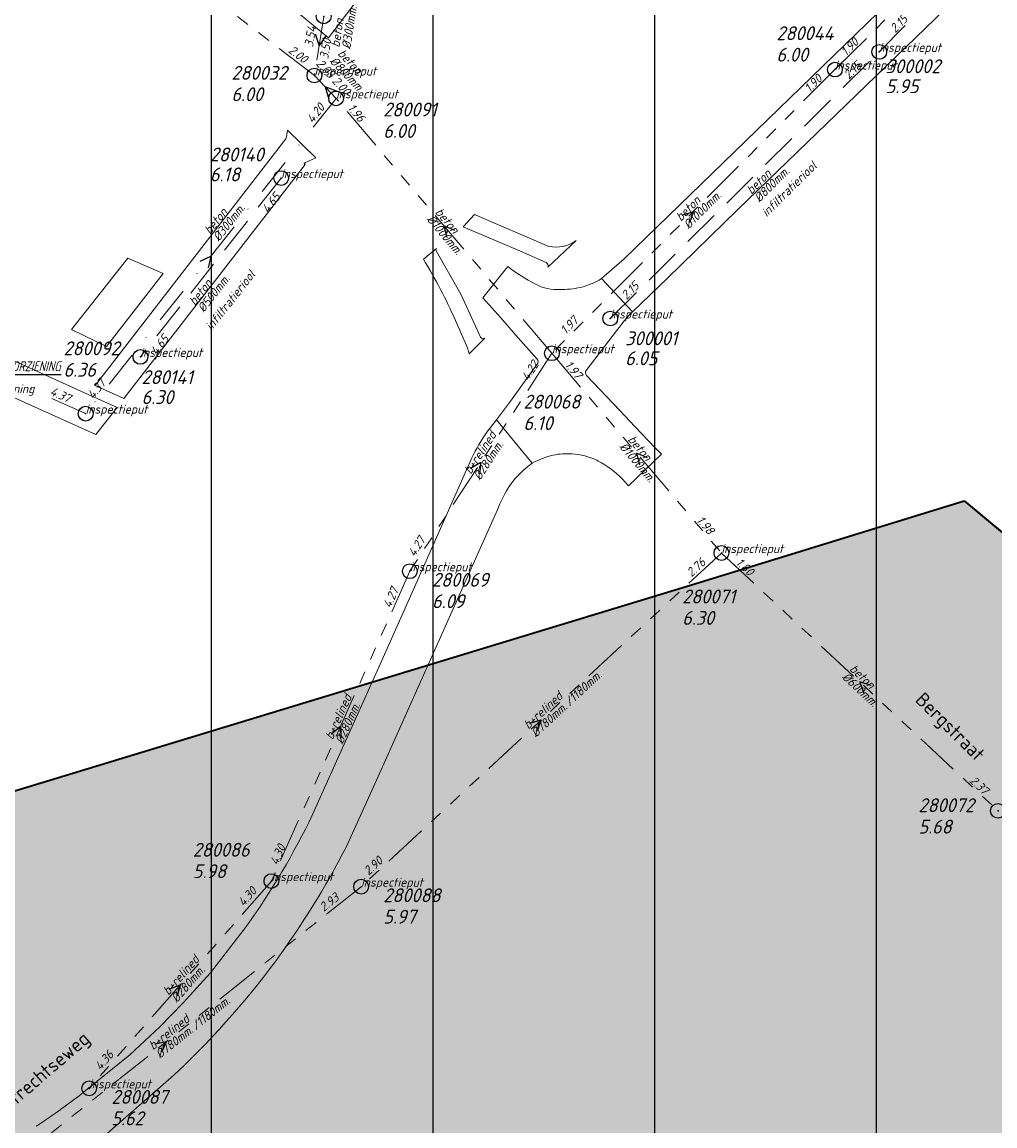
# Model space of a CAD drawing. Extents: x 148869 to 161638, y 453607 to 469810.
# Tile 278 of 656: x 154563 to 154694, y 462547 to 462697. Entities that reach past the tile are written whole.
import ezdxf
from ezdxf.enums import TextEntityAlignment as Align

# ---------------------------------------------------------------- set-up
doc = ezdxf.new("R2010")
doc.units = 0
doc.header["$PDMODE"] = 32
doc.header["$PDSIZE"] = 2
for name, pattern in [('RI-GWA', [18.45, 6, -1.8, 1.75, -1.8, 1.75, -1.8, 1.75, -1.8]), ('RI-HWA', [7.4, 5, -2.4]), ('RI-VWA', [11, 5, -3, 0, -3])]:
    doc.linetypes.add(name, pattern=pattern)
doc.layers.get('0').update_dxf_attribs({"linetype": 'CONTINUOUS'})
doc.layers.get('DEFPOINTS').update_dxf_attribs({"linetype": 'CONTINUOUS'})
for name, color, linetype in [('2021', 41, 'CONTINUOUS'), ('2021 hatch', 41, 'CONTINUOUS'), ('2024 hatch', 160, 'CONTINUOUS'), ('B-OI-AANPIJLING', 1, 'CONTINUOUS')]:
    doc.layers.add(name, color=color, linetype=linetype)
for name, color, linetype, lineweight in [('B-OI-RI-BIJZONDERDERHEDEN-T18', 134, 'CONTINUOUS', 18), ('B-OI-RI-GWA-MATERIAAL-T18', 10, 'CONTINUOUS', 18), ('B-OI-RI-GWA-PUTDEKSELHOOGTE-T25', 10, 'CONTINUOUS', 25), ('B-OI-RI-GWA_BOB-T18', 10, 'CONTINUOUS', 18), ('B-OI-RI-GWA_DIAMETER-HOOGTE-T18', 10, 'CONTINUOUS', 18), ('B-OI-RI-GWA_DIAMETER-T18', 10, 'CONTINUOUS', 18), ('B-OI-RI-GWA_PUTNUMMER-T18', 10, 'CONTINUOUS', 18), ('B-OI-RI-GWA_RIOOLPUT-S', 10, 'CONTINUOUS', 25), ('B-OI-RI-GWA_TRANSPORTLEIDING-G', 10, 'RI-GWA', 18), ('B-OI-RI-HWA-BOB-T18', 150, 'CONTINUOUS', 18), ('B-OI-RI-HWA-MATERIAAL-T18', 150, 'CONTINUOUS', 18), ('B-OI-RI-HWA-PUTDEKSELHOOGTE-T25', 150, 'CONTINUOUS', 25), ('B-OI-RI-HWA-PUTNUMMER-T25', 150, 'CONTINUOUS', 25), ('B-OI-RI-HWA_DIAMETER-T18', 150, 'CONTINUOUS', 18), ('B-OI-RI-HWA_IT TRANSPORTLEIDING-G', 134, 'RI-HWA', 18), ('B-OI-RI-HWA_RIOOLPUT-S', 150, 'CONTINUOUS', 25), ('B-OI-RI-STRENGTYPE-T18', 31, 'CONTINUOUS', 18), ('B-OI-RI-STROOMRICHTING-S', 252, 'CONTINUOUS', 25), ('B-OI-RI-VWA-BOB-T18', 34, 'CONTINUOUS', 18), ('B-OI-RI-VWA-DIAMETER-T18', 34, 'CONTINUOUS', 18), ('B-OI-RI-VWA-MATERIAAL-T18', 34, 'CONTINUOUS', 18), ('B-OI-RI-VWA_PUTDEKSELHOOGTE-T25', 34, 'CONTINUOUS', 25), ('B-OI-RI-VWA_PUTNUMMER-T25', 34, 'CONTINUOUS', 25), ('B-OI-RI-VWA_RIOOLPUT-S', 34, 'CONTINUOUS', 25), ('B-OI-RI-VWA_TRANSPORTLEIDING-G', 34, 'RI-VWA', 18), ('B-RO-OG-TOPOGRAFIE-T18', 2, 'CONTINUOUS', 18), ('B-RO-VH-VERHARDING_ASFALT-GV', 251, 'CONTINUOUS', 18), ('B-RO-VH-VERHARDING_STRAATBAKSTEEN-GV', 251, 'CONTINUOUS', 18), ('N-OI-KG-BEHEERGRENS-G-2021', 221, 'XX-WERKGRENS', 35)]:
    doc.layers.add(name, color=color, linetype=linetype, lineweight=lineweight)
doc.styles.add('NLCS-ISO-M200-T18', font='NLCS-ISO.ttf', dxfattribs={"height": 0.36})
doc.styles.add('NLCS-ISO-M500-T18_CURSIEF', font='NLCS-ISO.ttf', dxfattribs={"oblique": 15, "height": 0.9})
doc.styles.add('NLCS-ISO-M750-T25_CURSIEF', font='NLCS-ISO.ttf', dxfattribs={"oblique": 15, "height": 1.875})
doc.linetypes.add('XX-WERKGRENS', pattern='A,0,[137,NLCS.SHX,S=0.1,R=0,X=-1.1,Y=-1.35],-6', length=6)

# ---------------------------------------------------------------- blocks, each defined once
blk = doc.blocks.new('ACMAP_ANN_TEMPLATE_strengtype')
at = {"color": 0, "linetype": 'ByBlock', "style": 'NLCS-ISO-M500-T18_CURSIEF', "oblique": 15}
blk.add_attdef('type', (-0.78, 3.09), '', height=1.2, dxfattribs=at)
blk = doc.blocks.new('ACMAP_ANN_TEMPLATE_gwa-diam-hoogte')
at = {"color": 0, "linetype": 'ByBlock', "style": 'NLCS-ISO-M500-T18_CURSIEF', "oblique": 15}
blk.add_attdef('gwa-diam-hoogte', (4, -1.3), '', height=1.2, dxfattribs=at)
blk = doc.blocks.new('ACMAP_ANN_TEMPLATE_vwa-diam')
at = {"color": 0, "linetype": 'ByBlock', "style": 'NLCS-ISO-M500-T18_CURSIEF', "oblique": 15}
blk.add_attdef('vwa-diam', (0.3, -1.3), '', height=1.2, dxfattribs=at)
blk = doc.blocks.new('ACMAP_ANN_TEMPLATE_vwa-materiaal')
at = {"color": 0, "linetype": 'ByBlock', "style": 'NLCS-ISO-M500-T18_CURSIEF', "oblique": 15}
blk.add_attdef('vwa-mat', (0.3, 0.2), '', height=1.2, dxfattribs=at)
blk = doc.blocks.new('ACMAP_ANN_TEMPLATE_vwa-nap-l')
at = {"color": 0, "linetype": 'ByBlock', "style": 'NLCS-ISO-M500-T18_CURSIEF', "oblique": 15}
blk.add_attdef('vwa-nap-l', (3.3, 0.2), '', height=1.2, dxfattribs=at)
blk = doc.blocks.new('ACMAP_ANN_TEMPLATE_vwa-nap-r')
at = {"color": 0, "linetype": 'ByBlock', "style": 'NLCS-ISO-M500-T18_CURSIEF', "oblique": 15}
blk.add_attdef('vwa-nap-r', (-5.6, 0.2), '', height=1.2, dxfattribs=at)
blk = doc.blocks.new('ACMAP_ANN_TEMPLATE_gwa-diam')
at = {"color": 0, "linetype": 'ByBlock', "style": 'NLCS-ISO-M500-T18_CURSIEF', "oblique": 15}
blk.add_attdef('gwa-diam', (-2.2, -1.3), '', height=1.2, dxfattribs=at)
blk = doc.blocks.new('ACMAP_ANN_TEMPLATE_gwa-materiaal')
at = {"color": 0, "linetype": 'ByBlock', "style": 'NLCS-ISO-M500-T18_CURSIEF', "oblique": 15}
blk.add_attdef('gwa-mat', (-2.2, 0.2), '', height=1.2, dxfattribs=at)
blk = doc.blocks.new('ACMAP_ANN_TEMPLATE_gwa-nap-l')
at = {"color": 0, "linetype": 'ByBlock', "style": 'NLCS-ISO-M500-T18_CURSIEF', "oblique": 15}
blk.add_attdef('gwa-nap-l', (2.3, 0.2), '', height=1.2, dxfattribs=at)
blk = doc.blocks.new('ACMAP_ANN_TEMPLATE_gwa-nap-r')
at = {"color": 0, "linetype": 'ByBlock', "style": 'NLCS-ISO-M500-T18_CURSIEF', "oblique": 15}
blk.add_attdef('gwa-nap-r', (-5.6, 0.2), '', height=1.2, dxfattribs=at)
blk = doc.blocks.new('ACMAP_ANN_TEMPLATE_hwa-diam')
at = {"color": 0, "linetype": 'ByBlock', "style": 'NLCS-ISO-M500-T18_CURSIEF', "oblique": 15}
blk.add_attdef('hwa-diam', (-3.7, -1.3), '', height=1.2, dxfattribs=at)
blk = doc.blocks.new('ACMAP_ANN_TEMPLATE_hwa-materiaal')
at = {"color": 0, "linetype": 'ByBlock', "style": 'NLCS-ISO-M500-T18_CURSIEF', "oblique": 15}
blk.add_attdef('hwa-mat', (-3.7, 0.2), '', height=1.2, dxfattribs=at)
blk = doc.blocks.new('ACMAP_ANN_TEMPLATE_hwa-nap-l')
at = {"color": 0, "linetype": 'ByBlock', "style": 'NLCS-ISO-M500-T18_CURSIEF', "oblique": 15}
blk.add_attdef('hwa-nap-l', (3.3, 0.2), '', height=1.2, dxfattribs=at)
blk = doc.blocks.new('ACMAP_ANN_TEMPLATE_hwa-nap-r')
at = {"color": 0, "linetype": 'ByBlock', "style": 'NLCS-ISO-M500-T18_CURSIEF', "oblique": 15}
blk.add_attdef('hwa-nap-r', (-5.6, 0.2), '', height=1.2, dxfattribs=at)
blk = doc.blocks.new('ACMAP_ANN_TEMPLATE_hwa-puth')
at = {"color": 0, "linetype": 'ByBlock', "style": 'NLCS-ISO-M750-T25_CURSIEF', "oblique": 15}
blk.add_attdef('hwa-puth', (-9, -6.8), '', height=1.88, dxfattribs=at)
blk = doc.blocks.new('ACMAP_ANN_TEMPLATE_hwa-putnr')
at = {"color": 0, "linetype": 'ByBlock', "style": 'NLCS-ISO-M750-T25_CURSIEF', "oblique": 15}
blk.add_attdef('hwa-putnr', (-9, -4.1), '', height=1.88, dxfattribs=at)
blk = doc.blocks.new('ACMAP_ANN_TEMPLATE_type knoop')
at = {"layer": 'DEFPOINTS', "style": 'NLCS-ISO-M500-T18_CURSIEF', "oblique": 15}
blk.add_attdef('type_knoop', (0, 0), '', height=1.2, dxfattribs=at)
blk = doc.blocks.new('ACMAP_ANN_TEMPLATE_gwa-puth')
at = {"color": 0, "linetype": 'ByBlock', "style": 'NLCS-ISO-M750-T25_CURSIEF', "oblique": 15}
blk.add_attdef('gwa-puth', (3, -5), '', height=1.88, dxfattribs=at)
blk = doc.blocks.new('ACMAP_ANN_TEMPLATE_gwa-putnr')
at = {"color": 0, "linetype": 'ByBlock', "style": 'NLCS-ISO-M750-T25_CURSIEF', "oblique": 15}
blk.add_attdef('gwa-putnr', (3, -2.1), '', height=1.88, dxfattribs=at)
blk = doc.blocks.new('ACMAP_ANN_TEMPLATE_vwa-puth')
at = {"color": 0, "linetype": 'ByBlock', "style": 'NLCS-ISO-M750-T25_CURSIEF', "oblique": 15}
blk.add_attdef('vwa-puth', (-3, 5), '', height=1.88, dxfattribs=at)
blk = doc.blocks.new('ACMAP_ANN_TEMPLATE_vwa-putnr')
at = {"color": 0, "linetype": 'ByBlock', "style": 'NLCS-ISO-M750-T25_CURSIEF', "oblique": 15}
blk.add_attdef('vaw-putnr', (-3, 7.9), '', height=1.88, dxfattribs=at)

msp = doc.modelspace()

# ---------------------------------------------------------------- hatches: boundary and pattern name
at = {"layer": '2021 hatch', "transparency": 33554636}
h = msp.add_hatch(color=256, dxfattribs=at)
h.dxf.hatch_style = 1
h.paths.add_polyline_path([(153826.57, 462066.25), (153947.46, 462191.01), (154055.28, 462277.11), (154084.55, 462323.51), (154239.31, 462326.82), (154306.49, 462353.82), (154388.2, 462469.94), (154437.2, 462500.14), (154551.66, 462589.48), (154652.94, 462620.29), (154689.97, 462631.74), (154910.27, 462447.69), (154936.89, 462395.54), (154956.69, 462367.04), (154981.01, 462341.27), (155014.96, 462312.37), (155089.08, 462252), (155130.97, 462169.29), (155163.94, 462056.17), (155148.2, 461966.87), (155196.02, 461912.58), (155217.82, 461862.57), (155303.92, 461822.34), (155485.37, 461548.33), (155521.4, 461502.48), (155581.82, 461452.82), (155601.14, 461355.07), (155613.01, 461296.61), (155560.2, 461155.81), (155085.91, 460999.21), (155039.1, 460983.21), (155010.86, 460976.06), (154725.47, 460991.08), (154655.4, 460953.15), (154605.07, 460869.27), (154486.06, 460830.39), (154402.82, 460843.98), (154171.11, 460596.17), (154145.15, 460533.59), (154069.54, 460287.95), (153971.58, 460462.91), (153513.93, 460549.99), (153569.41, 460682.03), (152881.49, 461034.8), (152904.11, 461239.2), (152951.54, 461324.49), (152972.83, 461377.93), (153021.69, 461437.41), (153109.43, 461452.97), (153391.54, 461591.62), (153665.34, 461928.76), (153805.21, 461951.08)])
at = {"layer": '2024 hatch'}
h = msp.add_hatch(dxfattribs=at)
h.set_pattern_fill('ANSI31', color=256, scale=29.988, angle=45)
h.set_pattern_definition([(90, (0, 0), (-29.988, 0), [])])
h.paths.add_polyline_path([(154015.87, 462797.75), (154202.83, 462955.78), (154346.68, 463068.63), (154364.41, 463095.54), (154437.88, 463175.34), (154670.41, 463542.86), (154884.23, 463104.81), (154897.76, 462951.83), (154919.68, 462915.44), (155046.11, 462824.08), (155229.96, 462587.13), (155017.76, 462489.93), (155010.79, 462460.83), (155012.88, 462401.81), (154940.81, 462281.73), (154859.54, 462032.79), (154595.7, 462297.96), (154437.04, 462442.85), (154370.63, 462559.79), (154344.3, 462564.56), (154270.99, 462634.18), (154248.56, 462638.72)])

# ---------------------------------------------------------------- linework, layer by layer
at = {"layer": '2021', "flags": 128}
msp.add_lwpolyline([(153665.34, 461928.76), (153805.21, 461951.08), (153826.57, 462066.25), (153947.46, 462191.01), (154055.28, 462277.11), (154084.55, 462323.51), (154239.31, 462326.82), (154306.49, 462353.82), (154388.2, 462469.94), (154437.2, 462500.14), (154551.66, 462589.48), (154652.94, 462620.29), (154689.97, 462631.74), (154910.27, 462447.69)], dxfattribs=at)
at = {"layer": 'B-OI-AANPIJLING', "color": 251, "flags": 128}
msp.add_lwpolyline([(154549.62, 462646.3), (154550.98, 462647.64), (154550.35, 462648.07), (154549.62, 462646.3), (154550.45, 462648), (154550.56, 462647.93), (154549.62, 462646.3), (154550.77, 462647.79), (154550.88, 462647.71), (154549.62, 462646.3), (154551.3, 462648.81), (154567.82, 462648.81)], dxfattribs=at)
at = {"layer": 'B-OI-RI-GWA_RIOOLPUT-S', "color": 251}
for p in [(154603.32, 462697.3), (154672.5, 462690.1), (154602.07, 462689.3), (154605, 462686.2), (154634.2, 462651.7), (154657.15, 462624.65), (154614.98, 462622.19), (154694.57, 462589.75), (154596.25, 462580.24), (154608.39, 462579.48), (154571.59, 462552.18)]:
    msp.add_point(p, dxfattribs=at)
at = {"layer": 'B-OI-RI-GWA_TRANSPORTLEIDING-G', "color": 251}
for p, q in [((154672.5, 462690.1), (154713.3, 462730.6)), ((154602.07, 462689.3), (154567.41, 462715.89)), ((154603.32, 462697.3), (154602.07, 462689.3)), ((154602.07, 462689.3), (154605, 462686.2)), ((154672.5, 462690.1), (154634.2, 462651.7)), ((154634.2, 462651.7), (154605, 462686.2)), ((154634.2, 462651.7), (154614.98, 462622.19)), ((154634.2, 462651.7), (154657.15, 462624.65)), ((154657.15, 462624.65), (154608.39, 462579.48)), ((154657.15, 462624.65), (154694.57, 462589.75)), ((154614.98, 462622.19), (154596.25, 462580.24)), ((154596.25, 462580.24), (154571.59, 462552.18)), ((154608.39, 462579.48), (154555.74, 462537.59))]:
    msp.add_line(p, q, dxfattribs=at)
at = {"layer": 'B-OI-RI-HWA_IT TRANSPORTLEIDING-G', "color": 251}
for p, q in [((154678.5, 462692.5), (154715.8, 462730.4)), ((154642.1, 462656.4), (154678.5, 462692.5)), ((154597.57, 462675.41), (154578.52, 462651.2))]:
    msp.add_line(p, q, dxfattribs=at)
at = {"layer": 'B-OI-RI-HWA_RIOOLPUT-S', "color": 251}
for p in [(154678.5, 462692.5), (154597.57, 462675.41), (154642.1, 462656.4), (154578.52, 462651.2)]:
    msp.add_point(p, dxfattribs=at)
at = {"layer": 'B-OI-RI-STROOMRICHTING-S', "color": 251}
for points in [[(154602.17, 462694.96), (154602.7, 462693.3), (154603.7, 462694.72)], [(154605.17, 462687.15), (154603.54, 462687.75), (154604.04, 462686.08)], [(154651.82, 462670.39), (154653.35, 462670.9), (154652.83, 462669.37)], [(154621.08, 462668.32), (154619.6, 462668.95), (154619.98, 462667.39)], [(154586.6, 462664.18), (154588.05, 462664.86), (154587.71, 462663.28)], [(154647.15, 462637.54), (154645.67, 462638.18), (154646.05, 462636.61)], [(154623.2, 462636.13), (154624.58, 462636.95), (154624.4, 462635.35)], [(154677.39, 462606.74), (154675.86, 462607.2), (154676.42, 462605.69)], [(154604.36, 462600.19), (154605.61, 462601.21), (154605.68, 462599.61)], [(154631.21, 462601.61), (154632.77, 462602.07), (154632.2, 462600.56)], [(154582.42, 462565.6), (154583.92, 462566.21), (154583.51, 462564.65)], [(154580.48, 462558.2), (154582.07, 462558.54), (154581.39, 462557.08)]]:
    msp.add_lwpolyline(points, dxfattribs=at)
at = {"layer": 'B-OI-RI-VWA_RIOOLPUT-S'}
msp.add_point((154571.11, 462643.52), dxfattribs=at)
at = {"layer": 'B-OI-RI-VWA_TRANSPORTLEIDING-G', "color": 251}
for p, q in [((154605, 462686.2), (154571.11, 462643.52)), ((154571.11, 462643.52), (154534.12, 462660.27))]:
    msp.add_line(p, q, dxfattribs=at)
at = {"layer": 'B-RO-VH-VERHARDING_ASFALT-GV', "flags": 128}
for points in [[(154736.68, 462754.41), (154718.33, 462736.62), (154714, 462732.41), (154712.31, 462730.77), (154711.51, 462730.01), (154708.23, 462726.84), (154644, 462664.48), (154640.92, 462661.82), (154645.11, 462657.32), (154649.85, 462661.85), (154659.36, 462671.18), (154708.84, 462719.05), (154714.52, 462724.55), (154721.76, 462731.57), (154741.26, 462750.48)], [(154628.24, 462663.43), (154624.88, 462659.19), (154627.29, 462656.49), (154629.29, 462654.18), (154632.2, 462650.91)], [(154645.11, 462657.32), (154640.92, 462661.82)], [(154638.86, 462649.38), (154643.1, 462654.91)], [(154632.2, 462650.21), (154628.58, 462645.21), (154626.7, 462642.68), (154631.53, 462636.8)], [(154643.75, 462634.66), (154644.55, 462633.75), (154649.03, 462638.02), (154648.19, 462638.91), (154645.44, 462641.8), (154643.38, 462643.93), (154638.9, 462648.69)], [(154631.53, 462636.8), (154626.7, 462642.68), (154625.4, 462641.03)], [(154623.37, 462637.55), (154615.05, 462618.82), (154611.19, 462610.12), (154601.82, 462589.24)], [(154640.27, 462637.21), (154640.46, 462637.11)], [(154606.35, 462584.84), (154610.7, 462594.38), (154626.8, 462630.42)], [(154592.89, 462574.14), (154588.02, 462567.83), (154584.32, 462563.75), (154581.17, 462560.51), (154577.08, 462556.73), (154571.29, 462552.02)], [(154570.77, 462543.23), (154582.7, 462553.64)]]:
    msp.add_lwpolyline(points, dxfattribs=at)
at = {"layer": 'B-RO-VH-VERHARDING_ASFALT-GV'}
for points in [[(154631.99, 462661.07, -0.044912), (154628.24, 462663.43)], [(154635.31, 462660.33, -0.14448), (154631.99, 462661.07)], [(154638.03, 462660.61, -0.055655), (154635.31, 462660.33)], [(154640.92, 462661.82, -0.088122), (154638.03, 462660.61)], [(154643.1, 462654.91, -0.039559), (154645.11, 462657.32)], [(154632.2, 462650.91, -0.385612), (154632.2, 462650.21)], [(154638.9, 462648.69, -0.395296), (154638.86, 462649.38)], [(154625.4, 462641.03, 0.037622), (154623.37, 462637.55)], [(154628.6, 462633.92, -0.077212), (154631.53, 462636.8)], [(154631.53, 462636.8, -0.07391), (154634.38, 462637.9)], [(154634.38, 462637.9, -0.076103), (154636.93, 462638.07)], [(154636.93, 462638.07, -0.093632), (154640.27, 462637.21)], [(154640.46, 462637.11, -0.082297), (154643.75, 462634.66)], [(154626.8, 462630.42, -0.052684), (154628.6, 462633.92)], [(154601.82, 462589.24, -0.042107), (154592.89, 462574.14)], [(154596.78, 462569.35, 0.039857), (154606.35, 462584.84)], [(154582.7, 462553.64, 0.046246), (154596.78, 462569.35)], [(154571.29, 462552.02, -0.021923), (154564.42, 462547.04)]]:
    msp.add_lwpolyline(points, format="xyb", dxfattribs=at)
at = {"layer": 'B-RO-VH-VERHARDING_STRAATBAKSTEEN-GV', "flags": 128}
for points in [[(154599.36, 462698.19), (154603.98, 462694.41), (154613.2, 462706.6)], [(154602.26, 462678.15), (154598.42, 462681.91)], [(154598.22, 462680.72), (154572.39, 462647.33), (154576.28, 462645.56), (154599.42, 462675.46), (154600.8, 462677.25), (154600.69, 462677.4)], [(154633.78, 462666.16), (154623.73, 462670.48), (154622.19, 462668.83), (154629.94, 462665.5)], [(154549.87, 462650.92), (154562.88, 462645.03), (154572.51, 462640.71), (154575.37, 462644.35), (154571.46, 462646.12), (154521.79, 462668.67)], [(154633.67, 462663.34), (154637.5, 462666.95)], [(154618.58, 462665.89), (154616.81, 462664.43)], [(154622.9, 462657.45), (154621.88, 462659.7), (154618.53, 462665.57)], [(154629.94, 462665.5), (154633.44, 462663.97)], [(154621.16, 462656.12), (154622.77, 462652.43)], [(154624.55, 462653.86), (154622.9, 462657.45)], [(154623, 462651.61), (154625.14, 462653.75)]]:
    msp.add_lwpolyline(points, dxfattribs=at)
at = {"layer": 'B-RO-VH-VERHARDING_STRAATBAKSTEEN-GV'}
for points in [[(154598.42, 462681.91, -0.015102), (154598.22, 462680.72)], [(154600.69, 462677.4, -0.036392), (154602.26, 462678.15)], [(154637.5, 462666.95, -0.209667), (154633.78, 462666.16)], [(154618.53, 462665.57, -0.306222), (154618.58, 462665.89)], [(154616.81, 462664.43, -0.03388), (154621.16, 462656.12)], [(154633.44, 462663.97, -0.354268), (154633.67, 462663.34)], [(154625.14, 462653.75, -0.459572), (154624.55, 462653.86)], [(154622.77, 462652.43, -0.0404), (154623, 462651.61)]]:
    msp.add_lwpolyline(points, format="xyb", dxfattribs=at)
at = {"layer": 'B-RO-VH-VERHARDING_STRAATBAKSTEEN-GV', "flags": 128}
msp.add_lwpolyline([(154569.22, 462654.92), (154573.94, 462652.61), (154581.61, 462662.49), (154576.82, 462664.58)], close=True, dxfattribs=at)
at = {"layer": 'N-OI-KG-BEHEERGRENS-G-2021', "flags": 128}
msp.add_lwpolyline([(153826.57, 462066.25), (153947.46, 462191.01), (154055.28, 462277.11), (154084.55, 462323.51), (154239.31, 462326.82), (154306.49, 462353.82), (154388.2, 462469.94), (154437.2, 462500.14), (154551.66, 462589.48), (154652.94, 462620.29), (154689.97, 462631.74), (154910.27, 462447.69), (154936.89, 462395.54), (154956.69, 462367.04), (154981.01, 462341.27), (155014.96, 462312.37), (155089.08, 462252), (155130.97, 462169.29), (155163.94, 462056.17), (155148.2, 461966.87), (155196.02, 461912.58), (155217.82, 461862.57), (155303.92, 461822.34), (155485.37, 461548.33), (155521.4, 461502.48), (155581.82, 461452.82), (155601.14, 461355.07), (155613.01, 461296.61), (155560.2, 461155.81), (155085.91, 460999.21), (155039.1, 460983.21), (155010.86, 460976.06), (154725.47, 460991.08), (154655.4, 460953.15), (154605.07, 460869.27), (154486.06, 460830.39), (154402.82, 460843.98), (154171.11, 460596.17), (154145.15, 460533.59), (154069.54, 460287.95), (153971.58, 460462.91), (153513.93, 460549.99), (153569.41, 460682.03), (152881.49, 461034.8), (152904.11, 461239.2), (152951.54, 461324.49), (152972.83, 461377.93), (153021.69, 461437.41), (153109.43, 461452.97), (153391.54, 461591.62), (153665.34, 461928.76), (153805.21, 461951.08)], close=True, dxfattribs=at)

# ---------------------------------------------------------------- block references
at = {"layer": 'B-OI-RI-GWA-MATERIAAL-T18', "color": 251}
for p, rotation, values in [((154605.98, 462695.19), 81.1193408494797, {'gwa-mat': 'beton'}), ((154606.5, 462690.47), 313.3851238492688, {'gwa-mat': 'beton'}), ((154653.35, 462670.9), 45.07470110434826, {'gwa-mat': 'beton'}), ((154619.6, 462668.95), 310.2438022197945, {'gwa-mat': 'beton'}), ((154624.59, 462636.95), 56.92361507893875, {'gwa-mat': 'b+relined'}), ((154645.67, 462638.17), 310.3122341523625, {'gwa-mat': 'beton'}), ((154675.86, 462607.2), 316.9956716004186, {'gwa-mat': 'beton'}), ((154605.61, 462601.22), 65.94000686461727, {'gwa-mat': 'b+relined'}), ((154632.77, 462602.07), 42.81122346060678, {'gwa-mat': 'b+relined'}), ((154583.92, 462566.21), 48.68998948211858, {'gwa-mat': 'b+relined'}), ((154582.07, 462558.53), 38.50686382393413, {'gwa-mat': 'b+relined'})]:
    msp.add_blockref('ACMAP_ANN_TEMPLATE_gwa-materiaal', p, dxfattribs=dict(at, rotation=rotation)).add_auto_attribs(values)
at = {"layer": 'B-OI-RI-GWA-PUTDEKSELHOOGTE-T25', "color": 251}
for p, values in [((154661.58, 462696.18), {'gwa-puth': '6.00'}), ((154587.83, 462690.82), {'gwa-puth': '6.00'}), ((154608.37, 462685.85), {'gwa-puth': '6.00'}), ((154627.35, 462646.3), {'gwa-puth': '6.10'}), ((154614.98, 462622.19), {'gwa-puth': '6.09'}), ((154648.83, 462619.93), {'gwa-puth': '6.30'}), ((154680.81, 462591.67), {'gwa-puth': '5.68'}), ((154582.6, 462585.64), {'gwa-puth': '5.98'}), ((154608.39, 462579.48), {'gwa-puth': '5.97'}), ((154571.59, 462552.18), {'gwa-puth': '5.62'})]:
    msp.add_blockref('ACMAP_ANN_TEMPLATE_gwa-puth', p, dxfattribs=at).add_auto_attribs(values)
at = {"layer": 'B-OI-RI-GWA_BOB-T18', "color": 251}
for name, p, rotation, values in [('ACMAP_ANN_TEMPLATE_gwa-nap-l', (154601.72, 462690.79), 81.1193408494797, {'gwa-nap-l': '3.54'}), ('ACMAP_ANN_TEMPLATE_gwa-nap-r', (154604.99, 462696.96), 81.1193408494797, {'gwa-nap-r': '3.50'}), ('ACMAP_ANN_TEMPLATE_gwa-nap-l', (154672.5, 462690.1), 44.78857741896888, {'gwa-nap-l': '1.90'}), ('ACMAP_ANN_TEMPLATE_gwa-nap-l', (154596.48, 462693.76), 322.5057785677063, {'gwa-nap-l': '2.00'}), ('ACMAP_ANN_TEMPLATE_gwa-nap-r', (154605.9, 462686.64), 313.3851238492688, {'gwa-nap-r': '2.05'}), ('ACMAP_ANN_TEMPLATE_gwa-nap-l', (154602.63, 462690.02), 313.3851238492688, {'gwa-nap-l': '2.00'}), ('ACMAP_ANN_TEMPLATE_gwa-nap-l', (154667.6, 462685.14), 45.07470110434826, {'gwa-nap-l': '1.90'}), ('ACMAP_ANN_TEMPLATE_gwa-nap-r', (154609.92, 462680.46), 310.2438022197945, {'gwa-nap-r': '1.96'}), ('ACMAP_ANN_TEMPLATE_gwa-nap-r', (154640.15, 462657.98), 45.07470110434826, {'gwa-nap-r': '1.97'}), ('ACMAP_ANN_TEMPLATE_gwa-nap-l', (154629.9, 462645.81), 56.92361507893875, {'gwa-nap-l': '4.22'}), ('ACMAP_ANN_TEMPLATE_gwa-nap-l', (154634.2, 462651.7), 310.3122341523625, {'gwa-nap-l': '1.97'}), ('ACMAP_ANN_TEMPLATE_gwa-nap-l', (154634.2, 462651.7), 310.2438022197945, {'gwa-nap-l': '1.97'}), ('ACMAP_ANN_TEMPLATE_gwa-nap-r', (154657.15, 462624.65), 310.3122341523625, {'gwa-nap-r': '1.98'}), ('ACMAP_ANN_TEMPLATE_gwa-nap-r', (154618.86, 462628.62), 56.92361507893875, {'gwa-nap-r': '4.27'}), ('ACMAP_ANN_TEMPLATE_gwa-nap-l', (154651.55, 462619.63), 42.81122346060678, {'gwa-nap-l': '2.76'}), ('ACMAP_ANN_TEMPLATE_gwa-nap-l', (154657.15, 462624.65), 316.9956716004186, {'gwa-nap-l': '1.80'}), ('ACMAP_ANN_TEMPLATE_gwa-nap-l', (154611.62, 462614.91), 65.94000686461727, {'gwa-nap-l': '4.27'}), ('ACMAP_ANN_TEMPLATE_gwa-nap-r', (154694.57, 462589.75), 316.9956716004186, {'gwa-nap-r': '2.37'}), ('ACMAP_ANN_TEMPLATE_gwa-nap-r', (154599.54, 462587.33), 65.94000686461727, {'gwa-nap-r': '4.30'}), ('ACMAP_ANN_TEMPLATE_gwa-nap-r', (154613.65, 462584.6), 42.81122346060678, {'gwa-nap-r': '2.90'}), ('ACMAP_ANN_TEMPLATE_gwa-nap-l', (154591.13, 462574.84), 48.68998948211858, {'gwa-nap-l': '4.30'}), ('ACMAP_ANN_TEMPLATE_gwa-nap-l', (154601.67, 462574.46), 38.50686382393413, {'gwa-nap-l': '2.93'}), ('ACMAP_ANN_TEMPLATE_gwa-nap-r', (154576.97, 462558.59), 48.68998948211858, {'gwa-nap-r': '4.36'})]:
    msp.add_blockref(name, p, dxfattribs=dict(at, rotation=rotation)).add_auto_attribs(values)
at = {"layer": 'B-OI-RI-GWA_DIAMETER-HOOGTE-T18', "color": 251}
for p, rotation in [((154632.77, 462602.07), 42.81122346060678), ((154582.07, 462558.53), 38.50686382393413)]:
    msp.add_blockref('ACMAP_ANN_TEMPLATE_gwa-diam-hoogte', p, dxfattribs=dict(at, rotation=rotation)).add_auto_attribs({'gwa-diam-hoogte': '/1180mm.'})
at = {"layer": 'B-OI-RI-GWA_DIAMETER-T18', "color": 251}
for p, rotation, values in [((154605.98, 462695.19), 81.1193408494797, {'gwa-diam': '%%c300mm.'}), ((154606.5, 462690.47), 313.3851238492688, {'gwa-diam': '%%c800mm.'}), ((154653.35, 462670.9), 45.07470110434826, {'gwa-diam': '%%c1000mm.'}), ((154619.6, 462668.95), 310.2438022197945, {'gwa-diam': '%%c1000mm.'}), ((154624.59, 462636.95), 56.92361507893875, {'gwa-diam': '%%c280mm.'}), ((154645.67, 462638.17), 310.3122341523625, {'gwa-diam': '%%c1000mm.'}), ((154675.86, 462607.2), 316.9956716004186, {'gwa-diam': '%%c600mm.'}), ((154605.61, 462601.22), 65.94000686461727, {'gwa-diam': '%%c280mm.'}), ((154632.77, 462602.07), 42.81122346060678, {'gwa-diam': '%%c780mm.'}), ((154583.92, 462566.21), 48.68998948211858, {'gwa-diam': '%%c280mm.'}), ((154582.07, 462558.53), 38.50686382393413, {'gwa-diam': '%%c780mm.'})]:
    msp.add_blockref('ACMAP_ANN_TEMPLATE_gwa-diam', p, dxfattribs=dict(at, rotation=rotation)).add_auto_attribs(values)
at = {"layer": 'B-OI-RI-GWA_PUTNUMMER-T18', "color": 251}
for p, values in [((154661.58, 462696.18), {'gwa-putnr': '280044'}), ((154587.83, 462690.82), {'gwa-putnr': '280032'}), ((154608.37, 462685.85), {'gwa-putnr': '280091'}), ((154627.35, 462646.3), {'gwa-putnr': '280068'}), ((154614.98, 462622.19), {'gwa-putnr': '280069'}), ((154648.83, 462619.93), {'gwa-putnr': '280071'}), ((154680.81, 462591.67), {'gwa-putnr': '280072'}), ((154582.6, 462585.64), {'gwa-putnr': '280086'}), ((154608.39, 462579.48), {'gwa-putnr': '280088'}), ((154571.59, 462552.18), {'gwa-putnr': '280087'})]:
    msp.add_blockref('ACMAP_ANN_TEMPLATE_gwa-putnr', p, dxfattribs=at).add_auto_attribs(values)
at = {"layer": 'B-OI-RI-HWA-BOB-T18', "color": 251}
for name, p, rotation, values in [('ACMAP_ANN_TEMPLATE_hwa-nap-l', (154678.5, 462692.5), 45.45713747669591, {'hwa-nap-l': '2.15'}), ('ACMAP_ANN_TEMPLATE_hwa-nap-r', (154678.5, 462692.5), 44.76291536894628, {'hwa-nap-r': '2.15'}), ('ACMAP_ANN_TEMPLATE_hwa-nap-l', (154593.89, 462667.83), 51.8020336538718, {'hwa-nap-l': '4.65'}), ('ACMAP_ANN_TEMPLATE_hwa-nap-l', (154642.1, 462656.4), 44.76291536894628, {'hwa-nap-l': '2.15'}), ('ACMAP_ANN_TEMPLATE_hwa-nap-r', (154584.31, 462655.61), 51.8020336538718, {'hwa-nap-r': '4.65'})]:
    msp.add_blockref(name, p, dxfattribs=dict(at, rotation=rotation)).add_auto_attribs(values)
at = {"layer": 'B-OI-RI-HWA-MATERIAAL-T18', "color": 251}
for p, rotation in [((154663.98, 462675.58), 44.76291536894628), ((154588.34, 462660.84), 51.8020336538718)]:
    msp.add_blockref('ACMAP_ANN_TEMPLATE_hwa-materiaal', p, dxfattribs=dict(at, rotation=rotation)).add_auto_attribs({'hwa-mat': 'beton'})
at = {"layer": 'B-OI-RI-HWA-PUTDEKSELHOOGTE-T25', "color": 251}
for p, values in [((154688.36, 462693.71), {'hwa-puth': '5.95'}), ((154596.92, 462681.77), {'hwa-puth': '6.18'}), ((154653.11, 462656.88), {'hwa-puth': '6.05'}), ((154587.67, 462651.62), {'hwa-puth': '6.30'})]:
    msp.add_blockref('ACMAP_ANN_TEMPLATE_hwa-puth', p, dxfattribs=at).add_auto_attribs(values)
at = {"layer": 'B-OI-RI-HWA-PUTNUMMER-T25', "color": 251}
for p, values in [((154688.36, 462693.71), {'hwa-putnr': '300002'}), ((154596.92, 462681.77), {'hwa-putnr': '280140'}), ((154653.11, 462656.88), {'hwa-putnr': '300001'}), ((154587.67, 462651.62), {'hwa-putnr': '280141'})]:
    msp.add_blockref('ACMAP_ANN_TEMPLATE_hwa-putnr', p, dxfattribs=at).add_auto_attribs(values)
at = {"layer": 'B-OI-RI-HWA_DIAMETER-T18', "color": 251}
for p, rotation, values in [((154663.98, 462675.58), 44.76291536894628, {'hwa-diam': '%%c800mm.'}), ((154588.34, 462660.84), 51.8020336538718, {'hwa-diam': '%%c500mm.'})]:
    msp.add_blockref('ACMAP_ANN_TEMPLATE_hwa-diam', p, dxfattribs=dict(at, rotation=rotation)).add_auto_attribs(values)
at = {"layer": 'B-OI-RI-STRENGTYPE-T18', "color": 251}
for p, rotation in [((154665.99, 462668.43), 44.76291536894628), ((154591.04, 462653.36), 51.8020336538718)]:
    msp.add_blockref('ACMAP_ANN_TEMPLATE_strengtype', p, dxfattribs=dict(at, rotation=rotation)).add_auto_attribs({'type': 'infiltratieriool'})
at = {"layer": 'B-OI-RI-VWA-BOB-T18', "color": 251}
for name, p, rotation, values in [('ACMAP_ANN_TEMPLATE_vwa-nap-l', (154599.93, 462680.03), 51.54871226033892, {'vwa-nap-l': '4.20'}), ('ACMAP_ANN_TEMPLATE_vwa-nap-r', (154575.79, 462649.64), 51.54871226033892, {'vwa-nap-r': '4.37'}), ('ACMAP_ANN_TEMPLATE_vwa-nap-l', (154563.09, 462647.3), 335.6377895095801, {'vwa-nap-l': '4.37'})]:
    msp.add_blockref(name, p, dxfattribs=dict(at, rotation=rotation)).add_auto_attribs(values)
at = {"layer": 'B-OI-RI-VWA-DIAMETER-T18', "color": 251, "rotation": 51.54871226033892}
msp.add_blockref('ACMAP_ANN_TEMPLATE_vwa-diam', (154587.93, 462667.32), dxfattribs=at).add_auto_attribs({'vwa-diam': '%%c300mm.'})
at = {"layer": 'B-OI-RI-VWA-MATERIAAL-T18', "color": 251, "rotation": 51.54871226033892}
msp.add_blockref('ACMAP_ANN_TEMPLATE_vwa-materiaal', (154587.93, 462667.32), dxfattribs=at).add_auto_attribs({'vwa-mat': 'beton'})
at = {"layer": 'B-OI-RI-VWA_PUTDEKSELHOOGTE-T25', "color": 251}
msp.add_blockref('ACMAP_ANN_TEMPLATE_vwa-puth', (154571.11, 462643.52), dxfattribs=at).add_auto_attribs({'vwa-puth': '6.36'})
at = {"layer": 'B-OI-RI-VWA_PUTNUMMER-T25', "color": 251}
msp.add_blockref('ACMAP_ANN_TEMPLATE_vwa-putnr', (154571.11, 462643.52), dxfattribs=at).add_auto_attribs({'vaw-putnr': '280092'})
at = {"layer": 'DEFPOINTS'}
for p, values in [((154678.5, 462692.5), {'type_knoop': 'inspectieput'}), ((154602.07, 462689.3), {'type_knoop': 'inspectieput'}), ((154672.5, 462690.1), {'type_knoop': 'inspectieput'}), ((154605, 462686.2), {'type_knoop': 'inspectieput'}), ((154597.57, 462675.41), {'type_knoop': 'inspectieput'}), ((154642.1, 462656.4), {'type_knoop': 'inspectieput'}), ((154578.52, 462651.2), {'type_knoop': 'inspectieput'}), ((154634.2, 462651.7), {'type_knoop': 'inspectieput'}), ((154549.62, 462646.3), {'type_knoop': 'infiltratievoorziening'}), ((154571.11, 462643.52), {'type_knoop': 'inspectieput'}), ((154657.15, 462624.65), {'type_knoop': 'inspectieput'}), ((154614.98, 462622.19), {'type_knoop': 'inspectieput'}), ((154596.25, 462580.24), {'type_knoop': 'inspectieput'}), ((154608.39, 462579.48), {'type_knoop': 'inspectieput'}), ((154571.59, 462552.18), {'type_knoop': 'inspectieput'})]:
    msp.add_blockref('ACMAP_ANN_TEMPLATE_type knoop', p, dxfattribs=at).add_auto_attribs(values)

# ---------------------------------------------------------------- texts
at = {"layer": 'B-OI-RI-BIJZONDERDERHEDEN-T18', "color": 251, "style": 'NLCS-ISO-M500-T18_CURSIEF', "oblique": 15, "width": 0.8}
msp.add_text('INFILTRATIEVOORZIENING', height=1.35, dxfattribs=at).set_placement((154551.81, 462649.27))
at = {"layer": 'B-RO-OG-TOPOGRAFIE-T18', "style": 'NLCS-ISO-M200-T18'}
for s, rotation, p in [('Bergstraat', 315.4, (154687.92, 462600.94)), ('Utrechtseweg', 40.8, (154565.79, 462554.27))]:
    msp.add_text(s, height=1.875, rotation=rotation, dxfattribs=at).set_placement(p, align=Align.MIDDLE)

doc.saveas('drawing.dxf')
